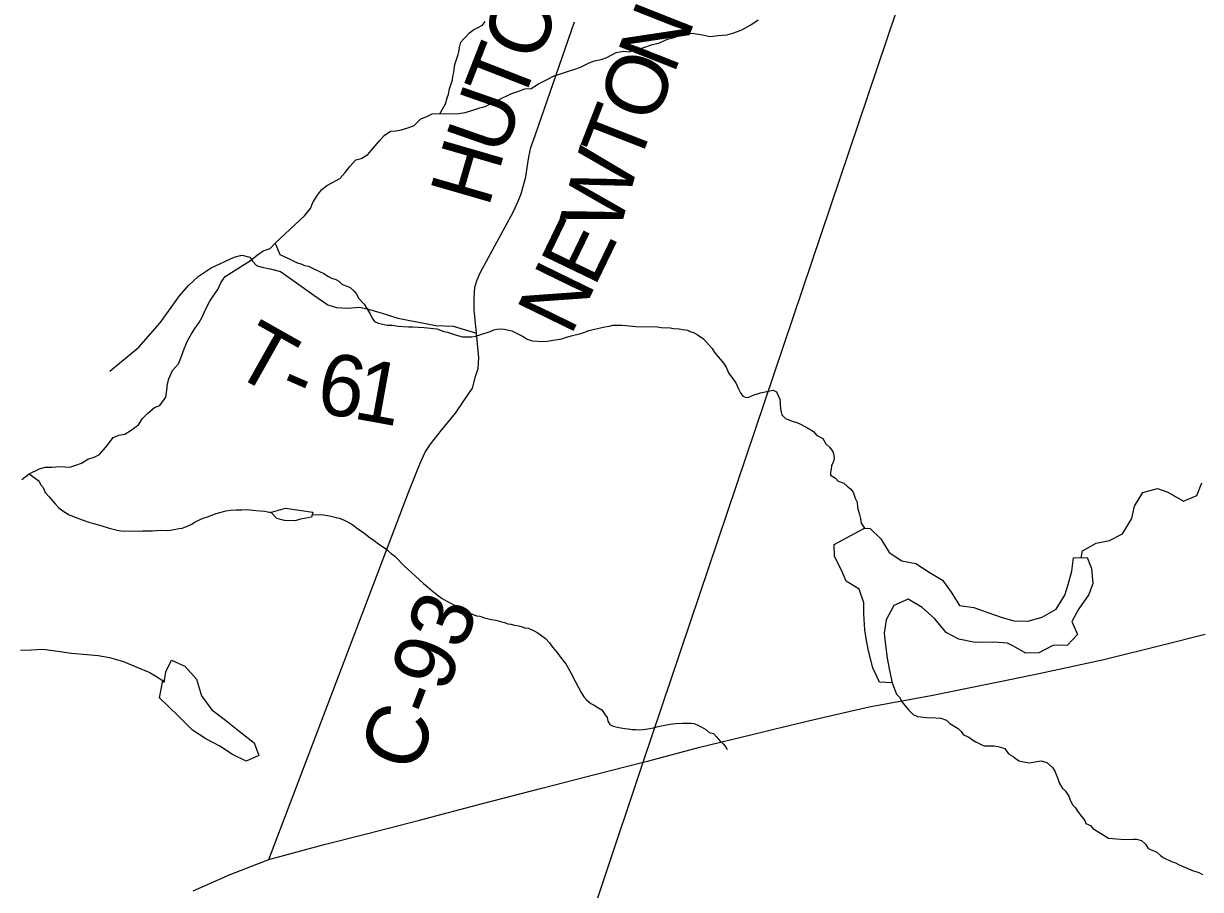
# Model space of a CAD drawing. Extents: x 1310247 to 1664935, y 235267 to 584339.
# Drawn here: x 1513114 to 1518859, y 415251 to 419479 of the extents above; entities that cross this region are included whole.
import ezdxf

# ---------------------------------------------------------------- set-up
doc = ezdxf.new("R2010")
doc.units = 0
for name, color, linetype in [('GM_X_County_Road', 7, 'Continuous'), ('GM_X_County_Road_Text', 7, 'Continuous'), ('GM_X_Minor_River', 7, 'Continuous'), ('GM_X_Township', 7, 'Continuous'), ('GM_X_Township_Road', 7, 'Continuous'), ('GM_X_Township_Road_Text', 7, 'Continuous'), ('GM_X_US_Route', 7, 'Continuous')]:
    doc.layers.add(name, color=color, linetype=linetype)

msp = doc.modelspace()

# ---------------------------------------------------------------- linework, layer by layer
at = {"layer": 'GM_X_County_Road'}
msp.add_lwpolyline([(1514311.5, 415397.6), (1514994.3, 417193.6), (1515043, 417316.7), (1515057.7, 417350.4), (1515074.4, 417386.1), (1515101.3, 417425.5), (1515154.7, 417494.4), (1515222.4, 417577.1), (1515263.6, 417636.2), (1515304.9, 417699.4), (1515320.1, 417755.1), (1515333, 417794.9), (1515336.1, 417846.8), (1515324.8, 417967.2), (1515313.3, 418081.5), (1515314.5, 418137.6), (1515317.7, 418191.6), (1515328.5, 418227.4), (1515343.2, 418261.1), (1515505.5, 418561.8), (1515528.5, 418611.4), (1515543.3, 418647.1), (1515565.1, 418730.7), (1515574.3, 418786.6), (1515581.2, 418828.4), (1515590.2, 418874.3), (1515611.4, 418931.9), (1515803.3, 419488.2)], dxfattribs=at)
at = {"layer": 'GM_X_Minor_River'}
for points in [[(1513841.6, 417784.6), (1513870.3, 417818), (1513885.1, 417855.7), (1513897.9, 417891.4), (1513914.8, 417929.1), (1513933.6, 417964.7), (1513950.1, 417990.3), (1513970.8, 418019.9), (1513985.3, 418045.6), (1514002.2, 418083.2), (1514023.1, 418122.8), (1514039.6, 418148.4), (1514062.3, 418180), (1514079.1, 418215.6), (1514097.7, 418243.2), (1514221.4, 418322.4), (1514255.9, 418349.6), (1514284.4, 418369), (1514318.6, 418380.2), (1514343.2, 418407.7), (1514486, 418540.5), (1514514.8, 418575.9), (1514525.4, 418605.7), (1514548.2, 418641.2), (1514568.8, 418666.8), (1514595.2, 418688.2), (1514621.6, 418703.6), (1514657.9, 418722.8), (1514684.6, 418752.2), (1514707.2, 418781.7), (1514735.9, 418813.1), (1514762, 418820.5), (1514794.4, 418839.8), (1514821.1, 418871.2), (1514849.9, 418904.5), (1514874.4, 418932), (1514904.9, 418953.3), (1514932.9, 418954.7), (1514959, 418960.1), (1514995.2, 418971.2), (1515021.4, 418980.7), (1515054.1, 419013.9), (1515082.3, 419025.3), (1515108.6, 419038.7), (1515238.4, 419039.7), (1515270.5, 419045), (1515306.7, 419056.1), (1515340.9, 419067.4), (1515367, 419074.8), (1515397.3, 419088.1), (1515431.7, 419107.3), (1515492.2, 419136), (1515526.4, 419147.2), (1515560.7, 419160.4), (1515592.7, 419161.7), (1515627.2, 419184.9), (1515663.5, 419202.1), (1515703.9, 419223.2), (1515730.1, 419232.6), (1515764.3, 419243.8), (1515804.6, 419256.9), (1515832.7, 419266.2), (1515875.2, 419287.3), (1515901.3, 419296.7), (1515933.5, 419303.9), (1515961.6, 419313.3), (1516006.1, 419338.3), (1516042.2, 419343.5), (1516072.1, 419340.8), (1516110.3, 419353.9), (1516136.5, 419361.3), (1516184.7, 419376.2), (1516218.9, 419385.5), (1516257.2, 419402.6), (1516285.4, 419409.9), (1516315.6, 419421.2), (1516345.8, 419430.6), (1516377.7, 419431.8), (1516427.5, 419424.7), (1516465.2, 419415.8), (1516505.3, 419420.9), (1516547.3, 419423.9), (1516581.5, 419433.1), (1516619.8, 419448.3), (1516664.3, 419473.3), (1516700.7, 419496.5)], [(1515145.7, 419039), (1515173.7, 419086.7), (1515182.2, 419116.6), (1515188.5, 419134.5), (1515193, 419160.5), (1515207.7, 419204.4), (1515210, 419220.4), (1515214.3, 419240.4), (1515216.6, 419256.4), (1515219, 419278.4), (1515225.3, 419298.4), (1515235.8, 419328.3), (1515240.2, 419348.2), (1515242.4, 419362.2), (1515248.9, 419388.2), (1515263.1, 419404), (1515291.7, 419433.6), (1515311.9, 419449.3), (1515326.1, 419457.1), (1515354.3, 419470.6), (1515366.7, 419488.5)], [(1514341.7, 418406.1), (1514364.6, 418350.6), (1514410.3, 418329.8), (1514446, 418313.1), (1514471.9, 418304.6), (1514485.8, 418298.4), (1514505.8, 418294), (1514537.5, 418277.4), (1514579.3, 418258.6), (1514603, 418244.2), (1514616.9, 418235.9), (1514638.8, 418229.5), (1514652.7, 418221.3), (1514668.5, 418207), (1514708.2, 418190.2), (1514727.9, 418171.8), (1514739.7, 418157.6), (1514751.4, 418137.3), (1514776.9, 418108.8), (1514786.7, 418092.6), (1514806.2, 418062.2), (1514815.8, 418040), (1514827.5, 418023.7), (1514845.4, 418015.4), (1514889.3, 418006.6), (1514915.3, 418006.2), (1514943.3, 418001.7), (1514993.3, 417998.8), (1515013.3, 417998.5), (1515041.3, 417996), (1515069.3, 417995.5), (1515131.2, 417988.4), (1515145.2, 417984.1), (1515165.1, 417975.8), (1515183, 417971.5), (1515222.8, 417958.7), (1515238.8, 417954.4), (1515256.7, 417950.1), (1515302.8, 417949.3), (1515320.8, 417953), (1515341, 417958.7), (1515391.3, 417975.9), (1515409.4, 417983.6), (1515425.5, 417987.3), (1515443.6, 417989), (1515461.5, 417986.7), (1515497.4, 417978), (1515511.3, 417971.8), (1515537.2, 417959.3), (1515553, 417951), (1515572.8, 417938.6), (1515596.7, 417930.2), (1515650.7, 417927.3), (1515670.8, 417928.9), (1515708.9, 417934.3), (1515741, 417939.8), (1515759.1, 417945.5), (1515787.3, 417955), (1515833.6, 417966.2), (1515853.7, 417971.9), (1515873.8, 417979.6), (1515893.9, 417985.2), (1515952.2, 417998.3), (1515972.3, 418001.9), (1515990.4, 418005.6), (1516034.4, 418006.9), (1516054.4, 418004.5), (1516102.4, 417999.7), (1516208.4, 417997.8), (1516226.4, 417995.5), (1516270.4, 417992.8), (1516286.4, 417990.5), (1516314.4, 417988), (1516332.4, 417985.7), (1516354.3, 417981.3), (1516368.2, 417975), (1516388.1, 417968.7), (1516402, 417960.4), (1516433.7, 417939.8), (1516445.5, 417925.6), (1516474.9, 417893), (1516486.6, 417872.7), (1516531.8, 417819.8), (1516543.5, 417801.5), (1516555, 417773.3), (1516590.2, 417724.5), (1516603.8, 417696.2), (1516613.4, 417676), (1516625.2, 417659.7), (1516641.1, 417653.5), (1516655.1, 417655.2), (1516675.3, 417664.9), (1516711.5, 417676.3), (1516773.8, 417689.3), (1516789.7, 417681), (1516805.1, 417644.6), (1516806.9, 417630.5), (1516806.6, 417614.5), (1516810.2, 417590.4), (1516815.8, 417568.2), (1516833.5, 417549.8)], [(1513106.4, 417253), (1513141, 417280.3), (1513191.5, 417305.1), (1513219.6, 417312.5), (1513251.6, 417313.7), (1513291.6, 417316.8), (1513339.4, 417313.7), (1513369.6, 417323), (1513397.8, 417332.4), (1513428.2, 417351.7), (1513458.4, 417361), (1513484.6, 417374.4), (1513523.6, 417419.6), (1513552.4, 417457), (1513578.7, 417468.4), (1513608.7, 417473.7), (1513639.1, 417493), (1513675.7, 417520.2), (1513694.4, 417549.8), (1513721, 417577.2), (1513753.5, 417604.5), (1513779.7, 417613.9), (1513808.6, 417655.2), (1513813.4, 417689.2), (1513816.1, 417719.1), (1513822.7, 417745), (1513841.6, 417784.6)], [(1516833.5, 417549.8), (1516861.4, 417539.3), (1516889.3, 417530.8), (1516907.1, 417522.5), (1516948.8, 417499.7), (1516970.6, 417487.3), (1516984.3, 417469), (1517016.1, 417452.4), (1517029.6, 417426.1), (1517047.4, 417409.8), (1517065.1, 417389.4), (1517068.8, 417371.3), (1517070.5, 417353.2), (1517066.2, 417337.3), (1517057.9, 417319.3), (1517055.6, 417303.3), (1517053.3, 417287.3), (1517053.1, 417273.3), (1517076.9, 417258.9), (1517090.7, 417244.6), (1517118.5, 417234.1), (1517134.3, 417219.8), (1517150.1, 417207.5), (1517163.8, 417191.2), (1517173.3, 417160.9), (1517183, 417142.7), (1517184.6, 417116.6), (1517190.3, 417098.5), (1517194, 417082.3), (1517199.7, 417062.2), (1517203.3, 417040.1), (1517218.9, 417015.7)], [(1513141, 417280.3), (1513190.9, 417243.8), (1513196.6, 417227.6), (1513210.4, 417213.3), (1513220, 417189.1), (1513239.7, 417168.7), (1513269.1, 417134.1), (1513286.8, 417113.8), (1513306.6, 417099.4), (1513336.3, 417080.8), (1513366.1, 417068.3), (1513399.9, 417055.7), (1513437.7, 417043), (1513457.7, 417038.6), (1513473.6, 417032.3), (1513491.5, 417028), (1513531.4, 417015.3), (1513551.3, 417010.9), (1513571.2, 417004.6), (1513591.2, 417002.2), (1513673.3, 417000.8), (1513695.3, 417002.4), (1513743.4, 417001.6), (1513765.4, 417003.2), (1513783.4, 417004.9), (1513813.5, 417004.4), (1513829.5, 417006.1), (1513857.6, 417009.6), (1513871.7, 417013.4), (1513887.7, 417015.1), (1513909.9, 417022.8), (1513936.1, 417034.3), (1513952.3, 417046.1), (1513990.6, 417063.5), (1514012.8, 417071.1), (1514032.9, 417078.8), (1514055.1, 417086.5), (1514079.2, 417094), (1514101.3, 417099.7), (1514125.4, 417103.3), (1514151.5, 417104.8), (1514179.5, 417104.3), (1514203.5, 417105.9), (1514247.5, 417101.2), (1514291.5, 417098.4), (1514313.4, 417094), (1514324.2, 417093.8)], [(1518276.4, 416871), (1518282.4, 416904.7), (1518349.2, 416941.5), (1518415.5, 416954.2), (1518478.1, 416987), (1518523.6, 417062.3), (1518536.8, 417122.1), (1518578.1, 417189.4), (1518648.5, 417208), (1518700.2, 417191), (1518775.4, 417147.5), (1518841.9, 417174.3), (1518865.1, 417235.9)], [(1514439.5, 417051.1), (1514388, 417052.2), (1514350.9, 417061.9), (1514322, 417093.9)], [(1514324.2, 417093.8), (1514392.6, 417112.1), (1514526.3, 417093.5), (1514519.9, 417069.6), (1514465.6, 417058.6), (1514439.5, 417051.1)], [(1514523, 417081.2), (1514577.5, 417079.4), (1514607.4, 417074.9), (1514633.3, 417068.4), (1514655.3, 417064), (1514675.2, 417055.7), (1514695, 417045.3), (1514720.8, 417030.8), (1514746.5, 417012.3), (1514774.2, 416993.8), (1514799.9, 416973.3), (1514825.6, 416954.8), (1514847.3, 416938.4), (1514867.1, 416924), (1514881, 416915.7), (1514908.6, 416891.2), (1514926.4, 416878.9), (1514973.7, 416829.9), (1515026.9, 416780.9), (1515046.6, 416762.5), (1515066.3, 416744.1), (1515084.1, 416729.7), (1515107.8, 416711.3), (1515123.6, 416697), (1515139.4, 416684.6), (1515157.2, 416672.3), (1515181, 416657.9), (1515224.6, 416635.1), (1515240.5, 416624.8), (1515266.3, 416612.3), (1515282.2, 416604), (1515306, 416595.5), (1515325.9, 416587.2), (1515341.9, 416584.9), (1515363.8, 416576.5), (1515377.8, 416574.2), (1515397.7, 416569.9), (1515419.7, 416565.5), (1515441.6, 416559.1), (1515461.5, 416554.8), (1515477.4, 416548.5), (1515493.4, 416546.2), (1515511.3, 416541.8), (1515531.3, 416537.5), (1515547.2, 416533.2), (1515561.2, 416529), (1515577.1, 416526.7)], [(1517943.3, 416440.6), (1517917.5, 416453.1), (1517851.6, 416458.4), (1517801.6, 416457.3), (1517751.6, 416458.3), (1517679.8, 416473.7), (1517618.4, 416505), (1517561.7, 416572.1), (1517500.7, 416627.4), (1517431.5, 416668.8), (1517362.9, 416638.1), (1517325.5, 416566.7), (1517314.2, 416502.8), (1517321.1, 416444.6), (1517329.9, 416380.3), (1517340.7, 416320), (1517353.5, 416259.7), (1517291.6, 416262.9), (1517258.9, 416333.6), (1517238.5, 416416.2), (1517229.5, 416466.4), (1517220.5, 416518.6), (1517216, 416596.8), (1517215, 416650.9), (1517192.3, 416717.5), (1517129, 416756.8), (1517108, 416807.2), (1517073.3, 416876), (1517070.5, 416936.1), (1517218.9, 417015.7)], [(1517218.9, 417015.7), (1517246, 417012.8), (1517299.1, 416963.8), (1517339.9, 416896.9), (1517401.1, 416855.6), (1517468.9, 416842.3), (1517534.1, 416801), (1517599.4, 416761.7), (1517642.2, 416702.8), (1517683, 416637.9), (1517752.9, 416628.5), (1517820.4, 416603.2), (1517886, 416579.9), (1517947.7, 416562.7), (1518015.7, 416561.4), (1518086.1, 416580), (1518154.9, 416618.8), (1518196.2, 416688), (1518213.2, 416739.8), (1518230.5, 416805.5), (1518239.7, 416869.5), (1518305.8, 416872.2), (1518326.8, 416817.7), (1518333.4, 416745.5), (1518314.3, 416691.8), (1518264.9, 416620.6), (1518231.7, 416559.2), (1518258.5, 416496.6), (1518209.5, 416443.5), (1518137.5, 416442.8), (1518070.7, 416406.1), (1518006.7, 416405.3), (1517943.3, 416440.6)], [(1515577.1, 416526.7), (1515593.1, 416520.4), (1515607, 416514.1), (1515620.8, 416505.9), (1515636.7, 416493.6), (1515662.4, 416477.1), (1515682, 416454.7), (1515695.7, 416434.4), (1515719.3, 416407.9), (1515733, 416387.6), (1515746.7, 416371.3), (1515760.4, 416353), (1515776, 416326.7), (1515785.7, 416308.5), (1515809, 416264), (1515822.5, 416237.7), (1515836.1, 416213.4), (1515849.8, 416191.1), (1515861.6, 416176.8), (1515883.3, 416158.4), (1515899.1, 416150.1), (1515917, 416139.8), (1515936.8, 416127.4), (1515950.5, 416109.1), (1515962.2, 416090.8), (1515965.9, 416072.7), (1515975.6, 416056.5), (1515991.5, 416048.2), (1516019.4, 416041.7), (1516049.4, 416037.2), (1516065.4, 416034.9), (1516085.3, 416032.6), (1516101.4, 416032.3), (1516115.3, 416030), (1516139.4, 416031.6), (1516161.5, 416035.3), (1516189.6, 416040.8), (1516205.7, 416044.5), (1516225.8, 416050.2), (1516243.9, 416053.9), (1516269.9, 416057.5), (1516298, 416061), (1516330.1, 416062.4), (1516372.1, 416063.7), (1516386.1, 416061.5), (1516402, 416055.2), (1516421.9, 416044.8), (1516443.7, 416032.4), (1516461.5, 416018), (1516481.4, 416011.7), (1516497.1, 415995.4), (1516512.8, 415977), (1516530.6, 415960.7), (1516542.3, 415946.5), (1516548.9, 415934.5)], [(1513098.6, 416420.1), (1513150.7, 416421.1), (1513208.8, 416424), (1513270.7, 416416.8), (1513348.5, 416405.3), (1513424.4, 416397.8), (1513478.3, 416392.7), (1513534.1, 416383.6), (1513601.8, 416364.3), (1513667.3, 416337), (1513730.8, 416309.8), (1513794.1, 416270.5)], [(1513794.1, 416270.5), (1513799.9, 416262.3), (1513808.9, 416314.2), (1513836, 416369.8), (1513901.5, 416340.5), (1513958.3, 416277.3), (1513982.7, 416196.7), (1514033.4, 416127.6), (1514100.5, 416078.3), (1514173.4, 416018.8), (1514240.4, 415967.4), (1514263.2, 415904.9), (1514200.7, 415878.1), (1514133.3, 415909.4), (1514072, 415950.7), (1514004.7, 415986), (1513939.5, 416029.3)], [(1513939.5, 416029.3), (1513872.7, 416094.7), (1513821.6, 416143.8), (1513778.4, 416186.7), (1513794.1, 416270.5)], [(1517353.5, 416259.7), (1517375.5, 416204.8), (1517389.3, 416190.5), (1517402.9, 416166.2), (1517434.2, 416127.6), (1517455.9, 416105.2), (1517477.7, 416094.8), (1517521.7, 416090), (1517567.7, 416089.2), (1517591.7, 416086.8), (1517619.6, 416078.3), (1517635.3, 416061.9), (1517676.9, 416037.2), (1517690.7, 416022.9), (1517702.5, 416006.6), (1517728.3, 415994.2), (1517746.1, 415981.8), (1517761.9, 415971.5), (1517787.7, 415959), (1517803.7, 415952.7), (1517851.7, 415951.9), (1517869.7, 415949.6), (1517903.5, 415939), (1517921.1, 415912.6), (1517944.9, 415900.2), (1517960.7, 415887.9), (1517974.6, 415879.6), (1518002.5, 415873.1), (1518024.5, 415868.7), (1518060.6, 415876.1), (1518080.7, 415879.8), (1518108.6, 415871.3), (1518136.2, 415846.7), (1518147.9, 415828.5), (1518161.4, 415796.1), (1518170.9, 415767.9), (1518184.6, 415747.6), (1518200.3, 415731.3), (1518215.9, 415707), (1518223.6, 415686.8), (1518235.2, 415662.5), (1518249, 415650.2), (1518258.7, 415634), (1518280.3, 415605.6), (1518294, 415587.3), (1518299.8, 415573.2), (1518321.6, 415562.8), (1518333.4, 415548.5), (1518371, 415525.8), (1518410.7, 415501), (1518470.6, 415496), (1518514.7, 415495.2), (1518530.7, 415497), (1518546.7, 415496.7), (1518570.6, 415490.3), (1518590.3, 415471.9), (1518604, 415451.6), (1518645.7, 415432.8), (1518663.5, 415416.5), (1518677.3, 415406.2), (1518717, 415387.5), (1518737, 415381.1), (1518754.8, 415370.8), (1518796.6, 415354), (1518814.4, 415345.7), (1518850.3, 415333), (1518868.1, 415324.7)]]:
    msp.add_lwpolyline(points, dxfattribs=at)
at = {"layer": 'GM_X_Township'}
for points in [[(1507402.3, 406957.9), (1508240.7, 406927.6), (1514037.6, 405194.3), (1513461.1, 407851.6), (1515352.4, 413521.3), (1516139.2, 415872), (1517831.3, 420891.4), (1517847.2, 420938.6), (1516924.8, 427557.2), (1516899.1, 427741.4), (1516790.9, 427863.8), (1516340.5, 428372.9), (1513757.5, 431299.3), (1513732.5, 431320.2), (1512720.9, 432166), (1511434.8, 433229.9), (1511024.7, 433569.2), (1509906, 434494.7), (1509898.1, 434501.2), (1509096.4, 435169.4), (1506119.7, 437650.8)], [(1513397.1, 403075.8), (1514037.6, 405194.3), (1513461.1, 407851.6), (1515352.4, 413521.3), (1516139.2, 415872), (1517831.3, 420891.4), (1517847.2, 420938.6), (1516924.8, 427557.2), (1516899.1, 427741.4), (1516790.9, 427863.8), (1516340.5, 428372.9), (1516849.7, 428539), (1520528.2, 429738.8), (1526392.9, 431615)]]:
    msp.add_lwpolyline(points, dxfattribs=at)
at = {"layer": 'GM_X_Township_Road'}
for points in [[(1513534.6, 417782.4), (1513677.5, 417898.7), (1513780.6, 418018.1), (1513876, 418149.8), (1513919.3, 418200.6), (1513966.3, 418243.5), (1514029.4, 418285.8), (1514142.6, 418338.8), (1514173.1, 418346)], [(1514173.1, 418346), (1514175.4, 418346.5), (1514180.8, 418347.8), (1514218.5, 418338.8), (1514231.9, 418318.4), (1514251.4, 418297.9), (1514277.1, 418289.2), (1514324.8, 418279.9), (1514368.4, 418268.7), (1514423.3, 418229.2), (1514531.1, 418152.2), (1514599.7, 418106.3), (1514641.3, 418093.2), (1514693.1, 418089.8), (1514755.2, 418094.2), (1514796.9, 418085), (1514860.3, 418067.3), (1514941.5, 418041.1), (1515126.2, 418004.1), (1515212, 418001.8), (1515324.8, 417967.2)]]:
    msp.add_lwpolyline(points, dxfattribs=at)
at = {"layer": 'GM_X_US_Route'}
for points in [[(1517865.7, 416263.2), (1518077.3, 416307.5), (1518386.4, 416373.7), (1518674.7, 416445.1), (1518881.1, 416498.3)], [(1513941.3, 415243.5), (1514123.5, 415324.1), (1514311.5, 415397.6), (1514581.4, 415469.8), (1514794.3, 415524.4), (1515046.3, 415589.3), (1515354.1, 415671.1), (1515643.7, 415745.2), (1515902.1, 415812.7), (1516139.3, 415872), (1516167, 415878.9), (1516415, 415945.1), (1516670.9, 416007.5), (1516782.6, 416036), (1516979.9, 416082.8), (1517242.3, 416142.5), (1517552.6, 416199.7), (1517816.3, 416252.9), (1517865.7, 416263.2)]]:
    msp.add_lwpolyline(points, dxfattribs=at)

# ---------------------------------------------------------------- texts
at = {"layer": 'GM_X_County_Road_Text'}
for s, rotation, p in [('C', 68.48415, (1515623.2, 419280.1)), ('N', 68.4279, (1516287.5, 419225.5)), ('T', 68.64741, (1515541.6, 419071.3)), ('O', 68.47052, (1516190.7, 418980)), ('U', 70.73333, (1515455.5, 418824.8)), ('T', 68.70711, (1516109.3, 418771.2)), ('H', 73.85345, (1515383.4, 418575.4)), ('W', 74.50702, (1516019, 418443.9)), ('E', 64.23435, (1515900.8, 418186.9)), ('N', 63.98723, (1515784.4, 417948.4)), ('C-93', 68.96182, (1515024.6, 415809.5))]:
    msp.add_text(s, height=300, rotation=rotation, dxfattribs=at).set_placement(p)
at = {"layer": 'GM_X_Township_Road_Text'}
for s, rotation, p in [('T', 330.6049, (1514118.2, 417779)), ('6', 350.86638, (1514535.2, 417581.5)), ('1', 349.73006, (1514716.1, 417552.4)), ('-', 336.36195, (1514343.2, 417654.2))]:
    msp.add_text(s, height=300, rotation=rotation, dxfattribs=at).set_placement(p)

doc.saveas('drawing.dxf')
